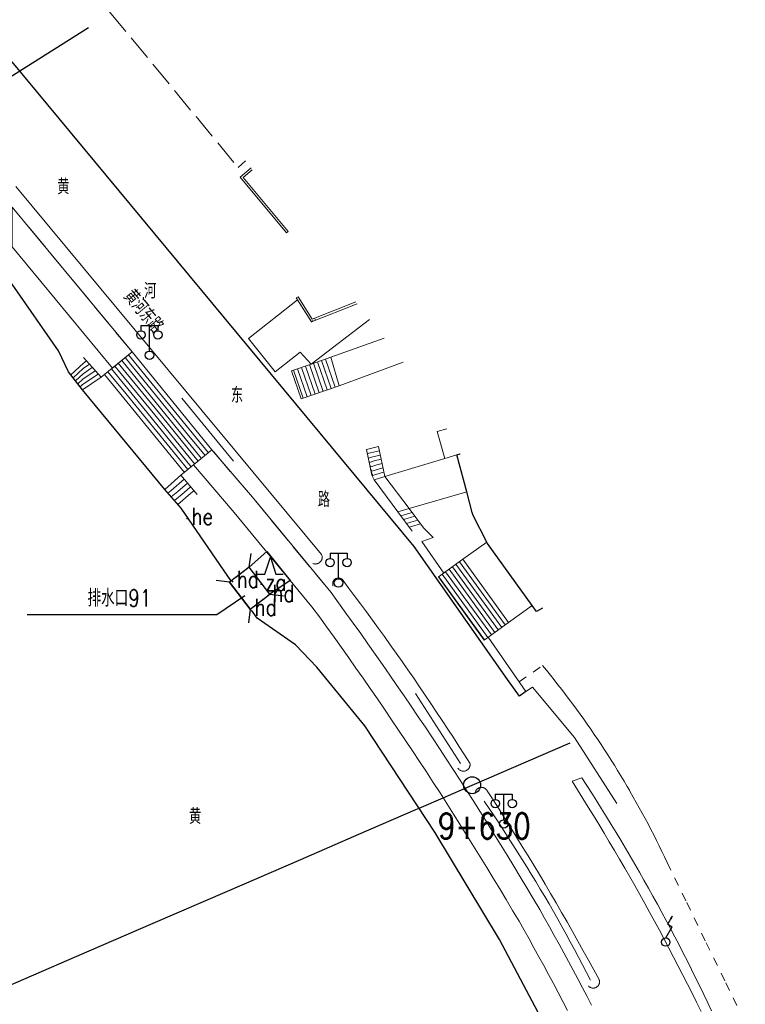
# Model space of a CAD drawing. Extents: x 39508475 to 39522402, y 3783947 to 3795549.
# Tile 301 of 323: x 39518001 to 39518086, y 3792833 to 3792949. Entities that reach past the tile are written whole.
import ezdxf
from ezdxf.enums import TextEntityAlignment as Align

# ---------------------------------------------------------------- set-up
doc = ezdxf.new("R2010")
doc.units = 0
doc.header["$PDSIZE"] = 0.2
for name, pattern in [('X0', [4, 3, -1]), ('X5', [3, 2, -1]), ('X6', [2, 1, -1])]:
    doc.linetypes.add(name, pattern=pattern)
doc.layers.get('0').update_dxf_attribs({"linetype": 'CONTINUOUS'})
doc.layers.add('ASSIST', color=7, linetype='CONTINUOUS', plot=False)
for name, color, linetype in [('DLSS', 4, 'CONTINUOUS'), ('JCDL_DMX_F', 30, 'CONTINUOUS'), ('JCDL_JMDD_F', 231, 'CONTINUOUS'), ('JCDL_JMDM_F', 231, 'CONTINUOUS'), ('JCDL_JMDX_F', 231, 'CONTINUOUS'), ('JCDL_JT_ZJ', 100, 'CONTINUOUS'), ('JCDL_JTM', 100, 'CONTINUOUS'), ('JCDL_SX_ZJ', 5, 'CONTINUOUS'), ('JCDL_ZBM', 3, 'CONTINUOUS'), ('JMD', 6, 'CONTINUOUS'), ('SXSS', 5, 'CONTINUOUS'), ('zdh', 7, 'CONTINUOUS'), ('断面线', 2, 'CONTINUOUS')]:
    doc.layers.add(name, color=color, linetype=linetype)
for name, color, linetype, lineweight in [('JCDL_JMDX', 1, 'CONTINUOUS', 0), ('JCDL_ZBX', 3, 'CONTINUOUS', 0), ('JCDL_ZBX_F', 7, 'CONTINUOUS', 0), ('TEXTL_ZJ', 7, 'CONTINUOUS', 0)]:
    doc.layers.add(name, color=color, linetype=linetype, lineweight=lineweight)
doc.styles.add('HZ', font='rs', dxfattribs={"width": 0.8, "bigfont": 'hztxt'})
doc.linetypes.add('10422', pattern='A,2,[150,AAA.SHX,S=1,R=0,X=0,Y=1],2,[177,AAA.SHX,S=1,R=0,X=0,Y=0.8],1e-09', length=4)
doc.linetypes.add('X35', pattern='A,2,[150,AAA.SHX,S=1,R=0,X=0,Y=1],2,[177,AAA.SHX,S=1,R=0,X=0,Y=0.8],1e-09', length=4)
doc.linetypes.add('X49', pattern='A,0,[5,symbolt.shx,S=1,R=0,X=0,Y=0],-10', length=10)

# ---------------------------------------------------------------- blocks, each defined once
blk = doc.blocks.new('3521000')
at = {"color": 0}
for p, q in [((-1, 3.5), (1, 3.5)), ((0, 0.5), (0, 3.5))]:
    blk.add_line(p, q, dxfattribs=at)
at = {"color": 0, "linetype": 'Continuous', "flags": 128}
for points in [[(-1, 3.5), (-1, 2.9)], [(1, 3.5), (1, 2.9)]]:
    blk.add_lwpolyline(points, dxfattribs=at)
at = {"color": 0}
for centre in [(-1, 2.4), (1, 2.4), (0, 0)]:
    blk.add_circle(centre, 0.5, dxfattribs=at)
blk = doc.blocks.new('3572000')
at = {"color": 0}
for p, q in [((0.23, 2.1), (0.81, 3.1)), ((0, 0.5), (0.75, 1.8)), ((0.23, 2.1), (0.75, 1.8))]:
    blk.add_line(p, q, dxfattribs=at)
at = {"color": 0, "linetype": 'Continuous', "flags": 128}
blk.add_lwpolyline([(0.81, 3.1, 0, 0.3, 0), (0.61, 2.75, 0.3, 0.3, 0)], format="xyseb", dxfattribs=at)
at = {"color": 0}
blk.add_circle((0, 0), 0.5, dxfattribs=at)
blk = doc.blocks.new('gc192')
at = {"linetype": 'Continuous'}
for p, q in [((-0.65, 0), (0, 2)), ((0, 2), (0.66, 0)), ((-1.5, 0), (-0.65, 0)), ((0.66, 0), (1.51, 0))]:
    blk.add_line(p, q, dxfattribs=at)

msp = doc.modelspace()

# ---------------------------------------------------------------- linework, layer by layer
at = {"layer": 'ASSIST', "linetype": 'Continuous', "flags": 128}
msp.add_lwpolyline([(39518028.01161, 3792879.72137), (39518030.33128, 3792881.49629), (39518027.89425, 3792884.68125), (39518025.57459, 3792882.90633)], close=True, dxfattribs=at)
at = {"layer": 'DLSS', "linetype": 'Continuous'}
for p, q in [((39518027.89425, 3792884.68125), (39518028.10526, 3792886.26728)), ((39518030.33128, 3792881.49629), (39518027.89425, 3792884.68125)), ((39518025.57459, 3792882.90633), (39518023.98857, 3792883.11733)), ((39518028.01161, 3792879.72137), (39518025.57459, 3792882.90633)), ((39518030.33128, 3792881.49629), (39518031.9173, 3792881.28529)), ((39518028.01161, 3792879.72137), (39518027.80061, 3792878.13534))]:
    msp.add_line(p, q, dxfattribs=at)
at = {"layer": 'DLSS', "linetype": 'X5'}
for p, q in [((39518027.89425, 3792884.68125), (39518025.57459, 3792882.90633)), ((39518028.01161, 3792879.72137), (39518030.33128, 3792881.49629))]:
    msp.add_line(p, q, dxfattribs=at)
at = {"layer": 'DLSS'}
msp.add_lwpolyline([(39518060.447, 3792870.039), (39518059.70227, 3792869.50564), (39518058.28901, 3792871.467), (39518047.28299, 3792887.12), (39518000, 3792944.15554)], dxfattribs=at)
at = {"layer": 'DLSS', "linetype": 'Continuous', "lineweight": 20}
for points in [[(39518035.394, 3792885.10201), (39518035.45239, 3792885.08045), (39518035.51243, 3792885.06397), (39518035.57358, 3792885.05229), (39518035.63546, 3792885.04548), (39518035.69769, 3792885.04359), (39518035.75987, 3792885.04662), (39518035.82162, 3792885.05457), (39518035.88254, 3792885.06737), (39518035.94226, 3792885.08495), (39518036.00041, 3792885.1072), (39518036.05661, 3792885.13398), (39518036.11052, 3792885.16512), (39518036.1618, 3792885.20043), (39518036.21056, 3792885.24034), (39518036.25519, 3792885.28263), (39518036.29672, 3792885.32901), (39518036.33445, 3792885.37852), (39518036.36815, 3792885.43087), (39518036.3976, 3792885.48572), (39518036.42262, 3792885.54273), (39518036.44306, 3792885.60153), (39518036.45878, 3792885.66177), (39518036.46969, 3792885.72307), (39518036.47571, 3792885.78503), (39518036.47681, 3792885.84728), (39518036.47299, 3792885.90942), (39518036.46427, 3792885.97106), (39518036.4507, 3792886.03182), (39518036.43236, 3792886.09131), (39518036.409, 3792886.149), (39518000.44601, 3792929.486)], [(39518052.433, 3792861.03), (39518052.46863, 3792860.97691), (39518052.50882, 3792860.92717), (39518052.55295, 3792860.88087), (39518052.6007, 3792860.83833), (39518052.65177, 3792860.79984), (39518052.70581, 3792860.76565), (39518052.76247, 3792860.73598), (39518052.82136, 3792860.71104), (39518052.88208, 3792860.69099), (39518052.94425, 3792860.67596), (39518053.00743, 3792860.66606), (39518053.07121, 3792860.66136), (39518053.13516, 3792860.66188), (39518053.19885, 3792860.66762), (39518053.26186, 3792860.67855), (39518053.32377, 3792860.69458), (39518053.36001, 3792860.707), (39518053.38417, 3792860.71562), (39518053.44264, 3792860.74151), (39518053.49881, 3792860.7721), (39518053.55228, 3792860.80717), (39518053.60272, 3792860.84649), (39518053.64977, 3792860.8898), (39518053.69314, 3792860.9368), (39518053.73252, 3792860.98719), (39518053.76765, 3792861.04063), (39518053.7983, 3792861.09676), (39518053.82426, 3792861.15521), (39518053.84537, 3792861.21557), (39518053.86147, 3792861.27746), (39518053.87247, 3792861.34046), (39518053.87828, 3792861.40415), (39518053.87888, 3792861.4681), (39518053.87425, 3792861.53189), (39518053.864, 3792861.59499), (39518053.21986, 3792862.60647), (39518052.57153, 3792863.61527), (39518051.91934, 3792864.62157), (39518051.26332, 3792865.62538), (39518050.60345, 3792866.62666), (39518049.93976, 3792867.62542), (39518049.27225, 3792868.62162), (39518049.18199, 3792868.755), (39518048.60093, 3792869.61527), (39518047.92581, 3792870.60634), (39518047.24691, 3792871.59481), (39518046.56423, 3792872.58068), (39518045.87778, 3792873.56394), (39518045.18757, 3792874.54456), (39518044.49362, 3792875.52253), (39518043.79593, 3792876.49783), (39518043.09451, 3792877.47046), (39518042.38937, 3792878.4404), (39518041.68053, 3792879.40764), (39518040.96799, 3792880.37215), (39518040.25176, 3792881.33393), (39518039.53187, 3792882.29296), (39518038.808, 3792883.249), (39518038.76066, 3792883.28515), (39518038.71004, 3792883.31659), (39518038.65684, 3792883.34342), (39518038.60147, 3792883.36542), (39518038.54436, 3792883.38242), (39518038.48597, 3792883.39428), (39518038.42676, 3792883.40092), (39518038.36719, 3792883.40227), (39518038.30773, 3792883.39833), (39518038.24886, 3792883.38913), (39518038.19104, 3792883.37474), (39518038.13473, 3792883.35528), (39518038.08036, 3792883.3309), (39518038.02837, 3792883.30178), (39518037.97918, 3792883.26817), (39518037.93316, 3792883.23032), (39518037.89068, 3792883.18854), (39518037.85207, 3792883.14315), (39518037.834, 3792883.118), (39518037.81765, 3792883.09452), (39518037.78768, 3792883.04302), (39518037.76239, 3792882.98907), (39518037.742, 3792882.93308), (39518037.72665, 3792882.87551), (39518037.71648, 3792882.8168), (39518037.71155, 3792882.75742), (39518037.71192, 3792882.69784), (39518037.71757, 3792882.63852), (39518037.72847, 3792882.57994), (39518037.74452, 3792882.52256), (39518037.766, 3792882.467)], [(39518067.02499, 3792859.886), (39518065.869, 3792859.48299), (39518066.50946, 3792858.47409), (39518067.14515, 3792857.46218), (39518067.77644, 3792856.4475), (39518068.40329, 3792855.43009), (39518069.02571, 3792854.40996), (39518069.64368, 3792853.38712), (39518070.25719, 3792852.36161), (39518070.86623, 3792851.33343), (39518071.47079, 3792850.30261), (39518072.07085, 3792849.26917), (39518072.66641, 3792848.23312), (39518073.25745, 3792847.19449), (39518073.84396, 3792846.1533), (39518074.42593, 3792845.10957), (39518075.00335, 3792844.0633), (39518075.57621, 3792843.01454), (39518076.14449, 3792841.96329), (39518076.7082, 3792840.90957), (39518077.26731, 3792839.85341), (39518077.82181, 3792838.79483), (39518078.3717, 3792837.73384), (39518078.91696, 3792836.67046), (39518079.45759, 3792835.60472), (39518079.99357, 3792834.53664), (39518080.5249, 3792833.46623), (39518081.05156, 3792832.39352)], [(39518067.808, 3792835.38601), (39518067.8496, 3792835.3416), (39518067.89499, 3792835.30106), (39518067.94356, 3792835.26438), (39518067.99497, 3792835.2318), (39518068.04888, 3792835.20355), (39518068.10493, 3792835.17982), (39518068.16273, 3792835.16076), (39518068.2219, 3792835.14651), (39518068.28204, 3792835.13716), (39518068.34275, 3792835.13278), (39518068.40361, 3792835.13338), (39518068.46421, 3792835.13898), (39518068.52416, 3792835.14953), (39518068.58303, 3792835.16496), (39518068.585, 3792835.166), (39518068.64044, 3792835.18517), (39518068.696, 3792835.21001), (39518068.74934, 3792835.23934), (39518068.80009, 3792835.27293), (39518068.84791, 3792835.31058), (39518068.89249, 3792835.35202), (39518068.93351, 3792835.39698), (39518068.97072, 3792835.44515), (39518069.00384, 3792835.49621), (39518069.03266, 3792835.54981), (39518069.057, 3792835.6056), (39518069.07667, 3792835.6632), (39518069.09155, 3792835.72221), (39518069.10155, 3792835.78225), (39518069.10658, 3792835.8429), (39518069.10663, 3792835.90377), (39518069.10168, 3792835.96443), (39518069.09177, 3792836.02448), (39518069.07697, 3792836.08352), (39518069.05699, 3792836.14099), (39518068.44118, 3792837.27694), (39518067.82048, 3792838.41023), (39518067.19527, 3792839.54103), (39518066.56557, 3792840.66934), (39518065.93139, 3792841.79513), (39518065.29272, 3792842.9184), (39518064.6496, 3792844.03911), (39518064.00201, 3792845.15725), (39518063.34999, 3792846.27281), (39518062.69353, 3792847.38576), (39518062.26799, 3792848.101), (39518062.03264, 3792848.49609), (39518061.36735, 3792849.60378), (39518060.69765, 3792850.70882), (39518060.02355, 3792851.81118), (39518059.34508, 3792852.91085), (39518058.66223, 3792854.00782), (39518057.97503, 3792855.10205), (39518057.28348, 3792856.19355), (39518056.58759, 3792857.28228), (39518055.88701, 3792858.368), (39518055.85503, 3792858.42085), (39518055.81853, 3792858.47071), (39518055.77813, 3792858.51745), (39518055.73407, 3792858.56078), (39518055.68665, 3792858.6004), (39518055.63619, 3792858.63605), (39518055.58301, 3792858.6675), (39518055.52746, 3792858.69455), (39518055.4699, 3792858.71702), (39518055.41071, 3792858.73476), (39518055.35028, 3792858.74766), (39518055.28901, 3792858.75562), (39518055.22729, 3792858.75861), (39518055.16554, 3792858.75659), (39518055.10415, 3792858.74958), (39518055.04353, 3792858.73764), (39518054.98407, 3792858.72083), (39518054.92617, 3792858.69926), (39518054.8702, 3792858.67308), (39518054.81653, 3792858.64247), (39518054.798, 3792858.63), (39518054.76551, 3792858.60761), (39518054.71748, 3792858.56874), (39518054.67275, 3792858.52611), (39518054.63162, 3792858.48), (39518054.59435, 3792858.43072), (39518054.56119, 3792858.37859), (39518054.53235, 3792858.32394), (39518054.50802, 3792858.26714), (39518054.48837, 3792858.20856), (39518054.47352, 3792858.14859), (39518054.46357, 3792858.08761), (39518054.45901, 3792858.026)]]:
    msp.add_lwpolyline(points, dxfattribs=at)
at = {"layer": 'DLSS', "linetype": 'X6', "lineweight": 0}
msp.add_lwpolyline([(39518059.65336, 3792871.18285), (39518062.40501, 3792873.092), (39518062.86461, 3792872.53282), (39518063.32017, 3792871.97034), (39518063.77197, 3792871.40484), (39518064.21999, 3792870.83633), (39518064.66421, 3792870.26486), (39518065.10461, 3792869.69043), (39518065.54116, 3792869.11307), (39518065.97386, 3792868.53283), (39518066.40268, 3792867.94971), (39518066.82761, 3792867.36374), (39518067.24862, 3792866.77495), (39518067.66569, 3792866.18337), (39518068.07881, 3792865.58902), (39518068.48795, 3792864.99193), (39518068.89311, 3792864.39213), (39518069.29426, 3792863.78963), (39518069.69139, 3792863.18448), (39518070.08446, 3792862.57669), (39518070.47348, 3792861.9663), (39518070.85842, 3792861.35332), (39518071.23927, 3792860.7378), (39518071.616, 3792860.11974), (39518071.98861, 3792859.49919), (39518072.35707, 3792858.87617), (39518072.624, 3792858.41801), (39518072.72136, 3792858.25071), (39518073.08148, 3792857.62283), (39518073.4374, 3792856.99256), (39518073.78912, 3792856.35994), (39518074.13661, 3792855.72498), (39518074.47986, 3792855.08772), (39518074.81885, 3792854.44819), (39518075.15357, 3792853.80641), (39518075.484, 3792853.16241), (39518075.81013, 3792852.51622), (39518076.13195, 3792851.86788), (39518076.44944, 3792851.2174), (39518076.76258, 3792850.56482), (39518077.071, 3792849.91), (39518079.36193, 3792845.19451), (39518081.65712, 3792840.48108), (39518083.95624, 3792835.76957), (39518086.25928, 3792831.05998)], dxfattribs=at)
at = {"layer": 'JCDL_DMX_F', "color": 3, "linetype": 'X35', "lineweight": 0}
for points in [[(39518000, 3792922.35275), (39518011.78967, 3792908.10164)], [(39518065.3434, 3792832.50489), (39518064.79325, 3792833.56568), (39518064.23853, 3792834.62409), (39518063.67924, 3792835.6801), (39518063.1154, 3792836.73369), (39518062.54702, 3792837.78483), (39518061.97411, 3792838.83351), (39518061.39668, 3792839.87971), (39518060.81474, 3792840.92341), (39518060.2283, 3792841.96458), (39518059.637, 3792843.00301), (39518058.88605, 3792844.27515), (39518058.13047, 3792845.54455), (39518057.37062, 3792846.8114), (39518056.60653, 3792848.07569), (39518055.83819, 3792849.33741), (39518055.06561, 3792850.59653), (39518054.28881, 3792851.85306), (39518053.50778, 3792853.10696), (39518052.72255, 3792854.35824), (39518052.68, 3792854.42499), (39518051.93312, 3792855.60686), (39518051.13949, 3792856.85283), (39518050.34168, 3792858.09612), (39518049.5397, 3792859.33673), (39518048.73355, 3792860.57463), (39518047.92325, 3792861.80982), (39518047.1088, 3792863.04228), (39518046.29021, 3792864.27199), (39518045.4675, 3792865.49894), (39518044.64066, 3792866.72312), (39518043.80972, 3792867.94452), (39518042.97467, 3792869.16311), (39518042.13554, 3792870.3789), (39518041.29232, 3792871.59185), (39518040.44503, 3792872.80197), (39518039.59368, 3792874.00923), (39518038.73828, 3792875.21362), (39518037.87884, 3792876.41513), (39518037.01536, 3792877.61375), (39518036.14786, 3792878.80946), (39518035.276, 3792880.002), (39518026.118, 3792891.106), (39518021.34225, 3792896.69906)], [(39518050.77803, 3792883.97479), (39518048.192, 3792887.70201), (39518049.553, 3792888.14701), (39518048.377, 3792889.308)], [(39518071.13201, 3792856.87201), (39518066.17301, 3792864.641), (39518061.205, 3792870.555), (39518060.447, 3792870.039), (39518056.00833, 3792876.43639)], [(39518082.29678, 3792832.44172), (39518081.8333, 3792833.42147), (39518081.3652, 3792834.39903), (39518080.89251, 3792835.37437), (39518080.41524, 3792836.34748), (39518079.93339, 3792837.31833), (39518079.44697, 3792838.2869), (39518078.956, 3792839.25317), (39518078.46048, 3792840.21712), (39518077.96043, 3792841.17872), (39518077.45586, 3792842.13796), (39518076.94678, 3792843.09482), (39518076.4332, 3792844.04926), (39518075.91513, 3792845.00128), (39518075.39258, 3792845.95085), (39518074.86557, 3792846.89795), (39518074.33411, 3792847.84255), (39518073.79821, 3792848.78464), (39518073.25787, 3792849.7242), (39518072.71312, 3792850.66121), (39518072.16396, 3792851.59564), (39518071.61041, 3792852.52747), (39518071.05248, 3792853.45669), (39518070.49018, 3792854.38327), (39518069.92353, 3792855.30719), (39518069.35253, 3792856.22844), (39518068.7772, 3792857.14699), (39518068.19755, 3792858.06281), (39518067.6136, 3792858.9759), (39518067.02499, 3792859.886)]]:
    msp.add_lwpolyline(points, dxfattribs=at)
at = {"layer": 'JCDL_JMDM_F', "lineweight": 0}
msp.add_lwpolyline([(39518028.25614, 3792931.44795), (39518027.16527, 3792930.51713), (39518032.45426, 3792924.17229), (39518032.26223, 3792924.01221), (39518026.81499, 3792930.54689), (39518028.10187, 3792931.64496)], dxfattribs=at)
at = {"layer": 'JCDL_JMDX', "color": 6, "linetype": 'X0', "lineweight": 0}
msp.add_lwpolyline([(39518010.61453, 3792954.57244), (39518008.905, 3792953.114), (39518026.574, 3792931.705), (39518027.44212, 3792932.48746)], dxfattribs=at)
at = {"layer": 'JCDL_JMDX', "color": 6, "linetype": 'Continuous', "lineweight": 0}
for points in [[(39518035.173, 3792908.572), (39518042.05115, 3792913.83177)], [(39518035.2128, 3792913.56017), (39518035.42342, 3792913.69486)], [(39518008.407, 3792909.32599), (39518010.4553, 3792907.01349)], [(39518010.4553, 3792907.01349), (39518014.109, 3792909.993)], [(39518013.29706, 3792909.33088), (39518020.60817, 3792900.36544)], [(39518013.70303, 3792909.66194), (39518022.05858, 3792899.41572)], [(39518014.109, 3792909.993), (39518023.509, 3792898.466)], [(39518038.48701, 3792906.01801), (39518034.01399, 3792904.465), (39518032.86682, 3792907.76916), (39518035.173, 3792908.572), (39518037.492, 3792909.37501), (39518038.48701, 3792906.01801)], [(39518037.492, 3792909.37501), (39518035.173, 3792908.572), (39518032.86682, 3792907.76916)], [(39518038.01467, 3792905.85401), (39518036.8673, 3792909.15869)], [(39518038.48701, 3792906.01801), (39518037.492, 3792909.37501)], [(39518008.38267, 3792908.6955), (39518006.89017, 3792907.29966)], [(39518008.35834, 3792908.065), (39518007.16434, 3792906.94833)], [(39518009.43115, 3792908.16974), (39518008.334, 3792907.4345)], [(39518009.08977, 3792908.55516), (39518008.35834, 3792908.065)], [(39518008.74839, 3792908.94058), (39518008.38267, 3792908.6955)], [(39518011.6732, 3792908.00666), (39518014.80653, 3792904.16432)], [(39518012.07916, 3792908.33771), (39518016.25694, 3792903.2146)], [(39518012.48513, 3792908.66877), (39518017.70735, 3792902.26488)], [(39518012.8911, 3792908.99983), (39518019.15776, 3792901.31516)], [(39518034.70828, 3792904.70605), (39518033.5609, 3792908.01079)], [(39518035.18062, 3792904.87005), (39518034.0331, 3792908.17517)], [(39518035.65296, 3792905.03404), (39518034.50531, 3792908.33956)], [(39518036.1253, 3792905.19804), (39518034.97751, 3792908.50394)], [(39518036.59764, 3792905.36203), (39518035.44987, 3792908.66787)], [(39518037.06998, 3792905.52602), (39518035.92235, 3792908.83148)], [(39518037.54232, 3792905.69002), (39518036.39483, 3792908.99508)], [(39518006.61601, 3792907.651), (39518008.26101, 3792905.54301)], [(39518008.334, 3792907.4345), (39518007.43851, 3792906.597)], [(39518008.30967, 3792906.804), (39518007.71267, 3792906.24567)], [(39518010.4553, 3792907.01349), (39518008.26101, 3792905.54301)], [(39518010.11392, 3792907.39891), (39518008.28534, 3792906.17351)], [(39518009.77253, 3792907.78432), (39518008.30967, 3792906.804)], [(39518010.86127, 3792907.34454), (39518011.90571, 3792906.06377)], [(39518011.26723, 3792907.6756), (39518013.35612, 3792905.11405)], [(39518034.23594, 3792904.54206), (39518033.08869, 3792907.8464)], [(39518008.28534, 3792906.17351), (39518007.98684, 3792905.89434)], [(39518011.90571, 3792906.06377), (39518020.26127, 3792895.81754)], [(39518038.48701, 3792906.01801), (39518034.01399, 3792904.465)], [(39518013.35612, 3792905.11405), (39518020.66723, 3792896.1486)], [(39518014.80653, 3792904.16432), (39518021.0732, 3792896.47966)], [(39518016.25694, 3792903.2146), (39518021.47916, 3792896.81071)], [(39518017.70735, 3792902.26488), (39518021.88513, 3792897.14177)], [(39518019.15776, 3792901.31516), (39518022.2911, 3792897.47283)], [(39518020.60817, 3792900.36544), (39518022.69706, 3792897.80388)], [(39518022.05858, 3792899.41572), (39518023.10303, 3792898.13494)], [(39518043.095, 3792898.869), (39518041.671, 3792898.522), (39518042.324, 3792895.479), (39518042.576, 3792894.938), (39518043.847, 3792895.355), (39518043.095, 3792898.869)], [(39518043.095, 3792898.869), (39518043.847, 3792895.355)], [(39518019.8553, 3792895.48649), (39518023.509, 3792898.466)], [(39518041.671, 3792898.522), (39518042.324, 3792895.479)], [(39518041.80029, 3792898.01), (39518041.76429, 3792898.08729)], [(39518041.98186, 3792898.06957), (39518041.80029, 3792898.01)], [(39518041.92957, 3792897.498), (39518041.85757, 3792897.65257)], [(39518042.29271, 3792897.61714), (39518041.92957, 3792897.498)], [(39518043.20243, 3792898.367), (39518041.98186, 3792898.06957)], [(39518043.30986, 3792897.865), (39518042.29271, 3792897.61714)], [(39518042.05886, 3792896.986), (39518041.95086, 3792897.21786)], [(39518042.18814, 3792896.474), (39518042.04414, 3792896.78314)], [(39518042.60357, 3792897.16471), (39518042.05886, 3792896.986)], [(39518042.91443, 3792896.71229), (39518042.18814, 3792896.474)], [(39518043.41729, 3792897.363), (39518042.60357, 3792897.16471)], [(39518043.52471, 3792896.861), (39518042.91443, 3792896.71229)], [(39518017.949, 3792893.828), (39518019.8553, 3792895.48649)], [(39518021.761, 3792893.206), (39518019.8553, 3792895.48649)], [(39518042.31743, 3792895.962), (39518042.13743, 3792896.34843)], [(39518042.44671, 3792895.45), (39518042.23071, 3792895.91371)], [(39518043.22529, 3792896.25986), (39518042.31743, 3792895.962)], [(39518043.847, 3792895.355), (39518042.576, 3792894.938), (39518042.324, 3792895.479)], [(39518042.576, 3792894.938), (39518042.324, 3792895.479)], [(39518043.53614, 3792895.80743), (39518042.44671, 3792895.45)], [(39518042.576, 3792894.938), (39518043.847, 3792895.355), (39518046.716, 3792891.572), (39518045.395, 3792891.176), (39518042.576, 3792894.938)], [(39518043.847, 3792895.355), (39518042.576, 3792894.938)], [(39518043.63214, 3792896.359), (39518043.22529, 3792896.25986)], [(39518043.73957, 3792895.857), (39518043.53614, 3792895.80743)], [(39518018.7114, 3792893.7036), (39518020.23644, 3792895.03039)], [(39518019.4738, 3792893.5792), (39518020.61758, 3792894.57429)], [(39518020.2362, 3792893.4548), (39518020.99872, 3792894.11819)], [(39518019.871, 3792891.613), (39518017.949, 3792893.828)], [(39518018.3334, 3792893.385), (39518018.7114, 3792893.7036)], [(39518018.7178, 3792892.942), (39518019.4738, 3792893.5792)], [(39518019.1022, 3792892.499), (39518020.2362, 3792893.4548)], [(39518019.4866, 3792892.056), (39518020.9986, 3792893.3304)], [(39518020.9986, 3792893.3304), (39518021.37986, 3792893.66209)], [(39518045.395, 3792891.176), (39518046.716, 3792891.572)], [(39518047.056, 3792888.912), (39518045.395, 3792891.176)], [(39518045.7272, 3792890.7232), (39518046.784, 3792891.04)], [(39518048.377, 3792889.308), (39518046.716, 3792891.572)], [(39518046.784, 3792891.04), (39518047.0482, 3792891.1192)], [(39518046.852, 3792890.508), (39518047.3804, 3792890.6664)], [(39518046.0594, 3792890.2704), (39518046.852, 3792890.508)], [(39518046.3916, 3792889.8176), (39518046.92, 3792889.976)], [(39518046.7238, 3792889.3648), (39518046.988, 3792889.444)], [(39518046.92, 3792889.976), (39518047.7126, 3792890.2136)], [(39518046.988, 3792889.444), (39518048.0448, 3792889.7608)], [(39518058.40713, 3792878.17334), (39518055.54099, 3792876.09799), (39518050.161, 3792883.52799), (39518053.02713, 3792885.60334), (39518058.40713, 3792878.17334)], [(39518053.02713, 3792885.60334), (39518050.161, 3792883.52799)], [(39518057.59717, 3792877.58686), (39518052.21716, 3792885.01685)], [(39518058.00215, 3792877.8801), (39518052.62214, 3792885.31009)], [(39518058.40713, 3792878.17334), (39518053.02713, 3792885.60334)], [(39518055.97725, 3792876.41388), (39518050.59724, 3792883.84387)], [(39518056.38223, 3792876.70713), (39518051.00222, 3792884.13712)], [(39518056.78721, 3792877.00037), (39518051.4072, 3792884.43036)], [(39518057.19219, 3792877.29361), (39518051.81218, 3792884.7236)], [(39518055.57227, 3792876.12064), (39518050.19226, 3792883.55063)], [(39518058.40713, 3792878.17334), (39518055.54099, 3792876.09799)]]:
    msp.add_lwpolyline(points, dxfattribs=at)
at = {"layer": 'JCDL_JMDX_F', "linetype": 'Continuous', "lineweight": 0}
for points in [[(39518033.42721, 3792916.3525), (39518033.63783, 3792916.48719)], [(39518040.6045, 3792915.67913), (39518035.21291, 3792913.56001), (39518033.42721, 3792916.3525)], [(39518040.44366, 3792915.88453), (39518035.31278, 3792913.86788), (39518033.63783, 3792916.48719)], [(39518035.5849, 3792913.97483), (39518035.67635, 3792913.74216)]]:
    msp.add_lwpolyline(points, dxfattribs=at)
at = {"layer": 'JCDL_JTM', "linetype": 'Continuous', "lineweight": 0}
for points in [[(39518043.847, 3792895.355), (39518050.90053, 3792897.46216), (39518052.32978, 3792897.87556), (39518053.49172, 3792893.52167), (39518046.716, 3792891.572), (39518043.847, 3792895.355)], [(39518053.02713, 3792885.60334), (39518055.83938, 3792887.6287), (39518055.92, 3792887.47201), (39518061.17906, 3792880.16966), (39518058.40713, 3792878.17334), (39518053.02713, 3792885.60334)]]:
    msp.add_lwpolyline(points, dxfattribs=at)
at = {"layer": 'JCDL_ZBM', "linetype": 'Continuous', "lineweight": 0}
for points in [[(39518014.10899, 3792909.993), (39518011.78967, 3792908.10164), (39518000, 3792922.35275), (39518000, 3792927.04767), (39518014.10899, 3792909.993)], [(39518065.3434, 3792832.50489), (39518064.79325, 3792833.56568), (39518064.23853, 3792834.62409), (39518063.67924, 3792835.6801), (39518063.1154, 3792836.73369), (39518062.54702, 3792837.78483), (39518061.97411, 3792838.83351), (39518061.39668, 3792839.87971), (39518060.81474, 3792840.92341), (39518060.2283, 3792841.96458), (39518059.637, 3792843.00301), (39518058.88605, 3792844.27515), (39518058.13047, 3792845.54455), (39518057.37062, 3792846.8114), (39518056.60653, 3792848.07569), (39518055.83819, 3792849.33741), (39518055.06561, 3792850.59653), (39518054.28881, 3792851.85306), (39518053.50778, 3792853.10696), (39518052.72255, 3792854.35824), (39518052.68, 3792854.42499), (39518051.93312, 3792855.60686), (39518051.13949, 3792856.85283), (39518050.34168, 3792858.09613), (39518049.5397, 3792859.33673), (39518048.73355, 3792860.57463), (39518047.92325, 3792861.80982), (39518047.1088, 3792863.04227), (39518046.29021, 3792864.27199), (39518045.4675, 3792865.49894), (39518044.64066, 3792866.72312), (39518043.80972, 3792867.94452), (39518042.97467, 3792869.16311), (39518042.13554, 3792870.3789), (39518041.29232, 3792871.59185), (39518040.44504, 3792872.80197), (39518039.59368, 3792874.00923), (39518038.73828, 3792875.21362), (39518037.87884, 3792876.41513), (39518037.01536, 3792877.61375), (39518036.14785, 3792878.80946), (39518035.276, 3792880.002), (39518026.118, 3792891.106), (39518021.34225, 3792896.69906), (39518023.50899, 3792898.466), (39518028.25914, 3792892.90286), (39518037.51435, 3792881.68099), (39518038.39312, 3792880.47885), (39518039.26751, 3792879.27351), (39518040.13784, 3792878.06524), (39518041.00411, 3792876.85405), (39518041.8663, 3792875.63996), (39518042.7244, 3792874.42298), (39518043.57841, 3792873.20312), (39518044.42832, 3792871.98039), (39518045.27411, 3792870.75482), (39518046.11578, 3792869.52641), (39518046.95332, 3792868.29518), (39518047.78671, 3792867.06115), (39518048.61595, 3792865.82431), (39518049.44103, 3792864.5847), (39518050.26194, 3792863.34232), (39518051.07867, 3792862.09719), (39518051.89121, 3792860.84933), (39518052.69955, 3792859.59874), (39518053.50368, 3792858.34544), (39518054.3036, 3792857.08944), (39518055.0305, 3792855.93917), (39518055.09929, 3792855.83076), (39518055.89075, 3792854.56942), (39518056.67796, 3792853.30542), (39518057.46092, 3792852.03878), (39518058.23962, 3792850.76952), (39518059.01405, 3792849.49765), (39518059.7842, 3792848.22319), (39518060.55006, 3792846.94614), (39518061.31162, 3792845.66652), (39518062.06853, 3792844.38415), (39518062.64545, 3792843.37163), (39518063.21779, 3792842.3565), (39518063.78589, 3792841.339), (39518064.34973, 3792840.31913), (39518064.90931, 3792839.29692), (39518065.46461, 3792838.27238), (39518066.01563, 3792837.24552), (39518066.56236, 3792836.21638), (39518067.10479, 3792835.18496), (39518067.6429, 3792834.15129), (39518068.17669, 3792833.11538)]]:
    msp.add_lwpolyline(points, dxfattribs=at)
at = {"layer": 'JCDL_ZBX', "color": 114, "linetype": 'X49', "lineweight": 0, "true_color": 0x009944}
for points in [[(39518019.98199, 3792904.57501), (39518026.035, 3792897.16001)], [(39518047.473, 3792869.79699), (39518052.74501, 3792861.566)], [(39518055.551, 3792857.11501), (39518056.12453, 3792856.27115), (39518056.69328, 3792855.42406), (39518057.25758, 3792854.574), (39518057.81743, 3792853.72101), (39518058.37281, 3792852.86509), (39518058.9237, 3792852.00629), (39518059.4701, 3792851.14461), (39518060.01198, 3792850.28009), (39518060.54933, 3792849.41275), (39518061.08214, 3792848.54261), (39518061.60352, 3792847.68023), (39518061.61039, 3792847.66969), (39518062.13406, 3792846.79402), (39518062.65315, 3792845.91562), (39518063.16764, 3792845.03453), (39518063.67751, 3792844.15075), (39518064.18276, 3792843.26431), (39518064.68335, 3792842.37525), (39518065.1793, 3792841.48358), (39518065.67057, 3792840.58933), (39518066.15715, 3792839.69252), (39518066.63904, 3792838.79318), (39518067.11622, 3792837.89133), (39518067.58868, 3792836.987), (39518068.056, 3792836.08)]]:
    msp.add_lwpolyline(points, dxfattribs=at)
at = {"layer": 'JCDL_ZBX_F', "color": 114, "linetype": 'X0', "lineweight": 0, "true_color": 0x009944}
for points in [[(39518014.10899, 3792909.993), (39518000, 3792927.04767)], [(39518068.17669, 3792833.11538), (39518067.6429, 3792834.15129), (39518067.10479, 3792835.18496), (39518066.56236, 3792836.21638), (39518066.01563, 3792837.24552), (39518065.46461, 3792838.27238), (39518064.90931, 3792839.29692), (39518064.34973, 3792840.31913), (39518063.78589, 3792841.339), (39518063.21779, 3792842.3565), (39518062.64545, 3792843.37163), (39518062.06853, 3792844.38415), (39518061.31162, 3792845.66652), (39518060.55006, 3792846.94614), (39518059.7842, 3792848.22319), (39518059.01405, 3792849.49765), (39518058.23962, 3792850.76952), (39518057.46092, 3792852.03878), (39518056.67796, 3792853.30542), (39518055.89075, 3792854.56942), (39518055.09929, 3792855.83076), (39518055.0305, 3792855.93917), (39518054.3036, 3792857.08944), (39518053.50368, 3792858.34544), (39518052.69955, 3792859.59874), (39518051.89121, 3792860.84933), (39518051.07867, 3792862.09719), (39518050.26194, 3792863.34232), (39518049.44103, 3792864.5847), (39518048.61595, 3792865.82431), (39518047.78671, 3792867.06115), (39518046.95332, 3792868.29518), (39518046.11578, 3792869.52641), (39518045.27411, 3792870.75482), (39518044.42832, 3792871.98039), (39518043.57841, 3792873.20312), (39518042.7244, 3792874.42298), (39518041.8663, 3792875.63996), (39518041.00411, 3792876.85405), (39518040.13784, 3792878.06524), (39518039.26751, 3792879.27351), (39518038.39312, 3792880.47885), (39518037.51435, 3792881.68099), (39518028.25914, 3792892.90286), (39518023.50899, 3792898.466)]]:
    msp.add_lwpolyline(points, dxfattribs=at)
at = {"layer": 'JMD', "linetype": 'Continuous'}
for p, q in [((39518027.38912, 3792881.31622), (39518024.07132, 3792879.07085)), ((39518024.07132, 3792879.07085), (39518001.77132, 3792879.07085))]:
    msp.add_line(p, q, dxfattribs=at)
at = {"layer": 'JMD', "color": 6, "linetype": 'Continuous', "lineweight": 0}
for points in [[(39518027.79559, 3792911.58241), (39518033.57559, 3792916.12047), (39518035.2128, 3792913.56017), (39518040.60787, 3792915.67483)], [(39518043.77289, 3792911.63311), (39518037.492, 3792909.37501), (39518035.173, 3792908.572), (39518033.885, 3792909.975), (39518030.934, 3792907.671), (39518027.79559, 3792911.58241)], [(39518037.492, 3792909.37501), (39518043.77289, 3792911.63311)], [(39518045.99344, 3792908.79748), (39518038.48701, 3792906.01801), (39518037.492, 3792909.37501)], [(39518049.98601, 3792900.624), (39518051.14422, 3792900.95901)], [(39518052.725, 3792897.98988), (39518050.90053, 3792897.46216), (39518049.98601, 3792900.624)]]:
    msp.add_lwpolyline(points, dxfattribs=at)
at = {"layer": 'JMD', "color": 6}
msp.add_lwpolyline([(39518062.38111, 3792879.85308), (39518061.688, 3792879.463), (39518061.17907, 3792880.16966), (39518055.92, 3792887.47201), (39518055.83938, 3792887.6287), (39518054.22901, 3792890.759), (39518054.13506, 3792891.11098), (39518053.49172, 3792893.52168), (39518052.32978, 3792897.87556), (39518052.725, 3792897.98988)], dxfattribs=at)
at = {"layer": 'SXSS', "linetype": '10422'}
for points in [[(39518025.82141, 3792882.99599), (39518019.871, 3792891.613), (39518017.949, 3792893.828), (39518008.26101, 3792905.54301), (39518006.61601, 3792907.651), (39518005.432, 3792910.116), (39518000, 3792917.96708), (39517974.42001, 3792948.851), (39517972.47378, 3792951.22393), (39517966.95774, 3792956.98484), (39517961.4629, 3792961.70978), (39517956.3487, 3792965.58546), (39517948.27579, 3792971.27466)], [(39518064.725, 3792826.921), (39518057.346, 3792840.85699), (39518049.74099, 3792853.49), (39518041.477, 3792865.996), (39518035.851, 3792872.91), (39518033.333, 3792875.518), (39518028.808, 3792878.671), (39518028.14752, 3792879.62745)]]:
    msp.add_lwpolyline(points, dxfattribs=at)
at = {"layer": 'SXSS', "linetype": 'Continuous', "flags": 128}
msp.add_lwpolyline([(39518027.89425, 3792884.68125), (39518029.95124, 3792886.5039), (39518032.70404, 3792883.11068), (39518030.33128, 3792881.49629)], close=True, dxfattribs=at)
at = {"layer": 'zdh', "linetype": 'Continuous'}
for p in [(39518020.6, 3792890.39, 36.707), (39518025.92, 3792882.997, 37.353), (39518029.3, 3792882.655, 37.381), (39518030.12, 3792881.34, 37.375), (39518028.02, 3792879.704, 37.353)]:
    msp.add_point(p, dxfattribs=at)
at = {"layer": '断面线', "color": 1, "flags": 128}
for points in [[(39517907.1444, 3792883.65594), (39517924.21566, 3792894.47349), (39517926.2994, 3792895.7939), (39517930.88433, 3792898.69923), (39517933.63132, 3792900.43991), (39517934.55544, 3792901.0255), (39517942.98554, 3792906.36741), (39517951.47312, 3792911.74573), (39517959.23834, 3792916.66632), (39517967.64431, 3792921.99293), (39517976.33855, 3792927.50221), (39517986.33641, 3792933.83756), (39517986.67655, 3792934.0531), (39517989.06726, 3792935.56802), (39517991.61546, 3792937.18273), (39517992.29322, 3792937.61221), (39517993.21992, 3792938.19943), (39518000.90209, 3792943.06739), (39518008.97662, 3792948.18399)], [(39517957.52577, 3792817.21602), (39517976.25255, 3792825.31984), (39517978.5409, 3792826.3101), (39517985.15793, 3792829.17355), (39517988.04736, 3792830.42392), (39517988.55628, 3792830.64415), (39517997.43738, 3792834.48735), (39518007.61061, 3792838.88971), (39518016.57676, 3792842.76972), (39518025.3415, 3792846.56257), (39518033.9521, 3792850.28871), (39518040.77721, 3792853.24221), (39518047.48316, 3792856.14414), (39518047.87506, 3792856.31373), (39518050.70077, 3792857.53653), (39518054.12198, 3792859.01702), (39518065.64298, 3792864.00261)]]:
    msp.add_lwpolyline(points, dxfattribs=at)
at = {"layer": '断面线'}
msp.add_circle((39518054.12198, 3792859.01702), 1, dxfattribs=at)

# ---------------------------------------------------------------- block references
at = {"layer": 'JCDL_JMDD_F'}
for name, p in [('3521000', (39518016.15599, 3792909.6)), ('3521000', (39518038.40501, 3792882.808)), ('3521000', (39518057.839, 3792854.45)), ('3572000', (39518076.89497, 3792840.55676))]:
    msp.add_blockref(name, p, dxfattribs=at)
at = {"layer": 'SXSS', "linetype": 'Continuous'}
msp.add_blockref('gc192', (39518030.38167, 3792883.85161), dxfattribs=at)

# ---------------------------------------------------------------- texts
at = {"color": 6, "linetype": 'Continuous', "style": 'HZ', "width": 0.8}
msp.add_text('排水口91', height=2, dxfattribs=at).set_placement((39518008.85826, 3792880.03926))
at = {"layer": 'JCDL_JT_ZJ', "style": 'HZ', "width": 0.8}
for s, p in [('黄', (39518005.29988, 3792928.01424)), ('河', (39518015.51801, 3792915.73953)), ('东', (39518025.73613, 3792903.46481)), ('路', (39518035.95426, 3792891.19009))]:
    msp.add_text(s, height=1.8, dxfattribs=at).set_placement(p, align=Align.BOTTOM_LEFT)
at = {"layer": 'JCDL_SX_ZJ', "lineweight": 0, "style": 'HZ', "width": 0.8}
msp.add_text('黄', height=1.8, dxfattribs=at).set_placement((39518020.8011, 3792853.9097), align=Align.BOTTOM_LEFT)
at = {"layer": 'TEXTL_ZJ', "style": 'HZ', "width": 0.8}
msp.add_text('黄河东路', height=1.8, rotation=-50.2242019, dxfattribs=at).set_placement((39518012.54032, 3792916.10868), align=Align.BOTTOM_LEFT)
at = {"layer": 'zdh', "linetype": 'Continuous', "style": 'HZ', "width": 0.8}
for s, p in [('he', (39518021.1, 3792889.64, 36.707)), ('hd', (39518026.42, 3792882.247, 37.353)), ('za', (39518029.8, 3792881.905, 37.381)), ('hd', (39518030.62, 3792880.59, 37.375)), ('hd', (39518028.52, 3792878.954, 37.353))]:
    msp.add_text(s, height=2, dxfattribs=at).set_placement(p)
at = {"layer": '断面线', "linetype": 'Continuous', "style": 'HZ', "width": 0.8}
msp.add_text('9+630', height=3, dxfattribs=at).set_placement((39518061.0046, 3792854.21619), align=Align.MIDDLE_RIGHT)

doc.saveas('drawing.dxf')
